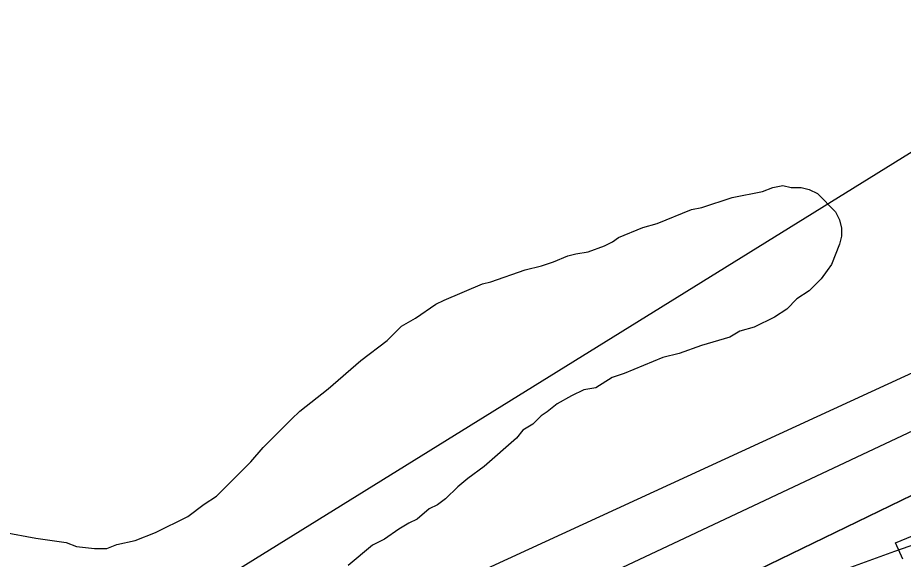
# Model space of a CAD drawing. Extents: x 3297753 to 3335611, y 652252 to 677623.
# Drawn here: x 3316697.8 to 3316943.3, y 660900.7 to 661050.7 of the extents above; entities that cross this region are included whole.
import ezdxf

# ---------------------------------------------------------------- set-up
doc = ezdxf.new("R2010")
doc.units = 0
for name, color, linetype in [('V-RIVR-EDGE', 7, 'Continuous'), ('V-RRAP-FSHR', 7, 'Continuous'), ('V-RRAP-RVMT', 7, 'Continuous'), ('V-SITE-VEGE', 7, 'Continuous'), ('V-TOPO-DPTH', 7, 'Continuous'), ('V-TOPO-MAJR', 7, 'Continuous'), ('V-TOPO-MINR', 7, 'Continuous')]:
    doc.layers.add(name, color=color, linetype=linetype)

msp = doc.modelspace()

# ---------------------------------------------------------------- linework, layer by layer
at = {"layer": 'V-RIVR-EDGE'}
msp.add_spline([(3319472.941637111, 662096.7930483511), (3319451.3588761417, 662084.8263787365), (3319431.435066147, 662073.2700910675), (3319412.763924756, 662065.4410623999), (3319386.63724047, 662059.7028894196), (3319355.1274208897, 662056.0504476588), (3319321.5328949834, 662047.4293521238), (3319286.6877502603, 662035.909960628), (3319261.790162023, 662024.3659716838), (3319253.9098886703, 662022.3130370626), (3319243.962332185, 662022.3376345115), (3319236.9110218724, 662020.2826501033), (3319220.298964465, 662007.0602372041), (3319214.062268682, 661999.2004617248), (3319197.881091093, 661992.6087282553), (3319174.651677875, 661985.2054549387), (3319135.249286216, 661974.5263003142), (3319095.8438198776, 661962.603701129), (3319061.8266133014, 661950.6677783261), (3319035.6896800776, 661940.7847901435), (3319017.017513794, 661932.5412799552), (3319004.1501385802, 661925.1123842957), (3318977.5966740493, 661914.4014579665), (3318949.3975821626, 661908.6684094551), (3318929.074664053, 661903.3303694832), (3318893.4067056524, 661894.2999168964), (3318836.1693099, 661878.6910544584), (3318802.1592775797, 661869.6565022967), (3318784.3232485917, 661864.3123129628), (3318761.0999847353, 661859.3959287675), (3318735.3744583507, 661848.2684711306), (3318707.1599930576, 661836.3181998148), (3318683.937754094, 661831.8162971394), (3318667.767850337, 661829.7838603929), (3318647.8604386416, 661824.8592770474), (3318612.1842810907, 661812.5129722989), (3318583.557384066, 661801.3926889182), (3318550.7836220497, 661789.4536914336), (3318517.189096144, 661780.8325958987), (3318486.906322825, 661770.5453751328), (3318459.104289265, 661757.7651158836), (3318437.1142210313, 661748.7008418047), (3318401.0928960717, 661732.5599758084), (3318376.26750918, 661719.6611275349), (3318350.3290856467, 661712.3999159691), (3318322.694633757, 661702.8889443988), (3318295.6167001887, 661690.5591544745), (3318275.8849717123, 661686.6635262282), (3318257.8395182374, 661681.0732629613), (3318243.7328864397, 661673.2193063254), (3318214.402406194, 661661.4585747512), (3318180.554292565, 661645.7645948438), (3318148.3966339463, 661630.066434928), (3318131.4656104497, 661619.4020199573), (3318111.1439235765, 661604.8015699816), (3318079.514916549, 661575.0148916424), (3318056.375804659, 661560.4214083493), (3318032.664847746, 661542.4484083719), (3318016.2987025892, 661532.346085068), (3317961.5347636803, 661489.6563784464), (3317862.7409676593, 661415.5201918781), (3317830.000317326, 661391.9346352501), (3317829.4284723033, 661388.5551185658), (3317827.160598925, 661382.925841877), (3317810.80142045, 661375.6409435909), (3317785.9690668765, 661359.9246703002), (3317761.132533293, 661342.5179419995), (3317743.6157314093, 661322.83916031), (3317726.093356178, 661300.9064386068), (3317708.570980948, 661278.9737169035), (3317696.7168958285, 661270.5507019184), (3317673.576390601, 661255.3937336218), (3317601.3165498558, 661201.4775203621), (3317560.671782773, 661171.7131354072), (3317529.070642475, 661153.1961571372), (3317513.8245006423, 661140.2736221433), (3317483.9026686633, 661117.2445838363), (3317464.1514334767, 661105.4601655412), (3317423.524779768, 661083.0210856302), (3317409.427901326, 661079.1115240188), (3317401.539111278, 661079.1310307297), (3317375.02187604, 661065.6728774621), (3317364.298940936, 661058.9375308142), (3317348.501854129, 661051.0877541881), (3317330.4591873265, 661046.6244609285), (3317307.322862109, 661033.1579476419), (3317289.2704419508, 661024.7502593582), (3317263.8829633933, 661012.4162894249), (3317240.770324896, 661008.5290211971), (3317230.0529631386, 661004.047614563), (3317228.3527547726, 661000.107399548), (3317221.5867547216, 660998.4336645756), (3317196.2118161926, 660991.1710596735), (3317170.2678193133, 660981.6559080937), (3317149.4105141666, 660978.3265515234), (3317103.1615504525, 660960.9727700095), (3317073.2689785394, 660949.7769167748), (3317034.3383531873, 660929.5875968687), (3316995.9726061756, 660909.9603686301), (3316948.0192540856, 660886.9759170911), (3316914.7401988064, 660873.5344838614), (3316885.9704168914, 660860.6453889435), (3316880.8879051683, 660856.1500489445), (3316871.2891533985, 660848.2849456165), (3316865.650123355, 660846.6084239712), (3316855.5073932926, 660846.6335040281), (3316850.436028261, 660846.6460440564), (3316844.222366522, 660840.4630357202), (3316839.713093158, 660839.9106974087), (3316835.7700914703, 660840.4839357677), (3316830.6889730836, 660836.5520807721), (3316818.8362813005, 660828.69255079), (3316813.7635229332, 660828.1416058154), (3316808.125886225, 660827.0285691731), (3316803.6180061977, 660827.0397158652), (3316796.8352861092, 660818.6041608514), (3316784.9798076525, 660809.6176608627), (3316774.8203575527, 660802.8809208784), (3316771.4227274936, 660796.127460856), (3316765.182592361, 660779.238237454), (3316755.5545805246, 660759.5399490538), (3316745.937715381, 660744.3495406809), (3316732.375061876, 660728.6054006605), (3316712.626613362, 660717.9479523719), (3316683.852651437, 660703.368402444), (3316676.521773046, 660701.1325758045), (3316664.6746546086, 660695.5269858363), (3316651.676879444, 660680.3449374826), (3316633.048434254, 660666.8672775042), (3316616.117410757, 660656.2028625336), (3316590.149727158, 660637.1084658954), (3316544.4238416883, 660603.4122259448), (3316509.995523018, 660580.9578193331), (3316472.7330592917, 660551.7485593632), (3316428.7101688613, 660523.1195044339), (3316390.324915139, 660495.6034861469), (3316363.7965332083, 660477.6374528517), (3316349.689901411, 660469.783496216), (3316341.225086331, 660464.7330312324), (3316335.0267512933, 660464.7483579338), (3316325.447506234, 660464.7720446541), (3316313.605961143, 660461.4203947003), (3316289.9284443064, 660456.9710348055), (3316257.21287403, 660443.5282082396), (3316237.472785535, 660436.2516699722), (3316207.013941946, 660423.9302400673), (3316177.1032566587, 660405.4090817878), (3316154.5332031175, 660393.0681451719), (3316131.949216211, 660375.0923585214), (3316110.5047393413, 660362.185150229), (3316095.268350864, 660353.2070102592), (3316080.0166356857, 660338.0305352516), (3316051.216200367, 660312.744770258), (3316013.9216899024, 660270.5753552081), (3315988.5035579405, 660245.8447151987), (3315960.258247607, 660217.1766468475), (3315939.932380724, 660200.8857418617), (3315925.8062422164, 660185.1429951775), (3315911.127765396, 660173.9095218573), (3315895.315351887, 660159.8614101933), (3315882.8838483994, 660145.8049385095), (3315867.6307398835, 660130.0649784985), (3315849.0106547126, 660119.968228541), (3315837.714481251, 660109.2898802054), (3315808.904292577, 660080.0597201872), (3315786.883790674, 660062.0825402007), (3315758.087535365, 660038.487230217), (3315733.80891344, 660018.825168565), (3315725.31623163, 660002.5050035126), (3315692.0065229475, 659976.6669002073), (3315659.8196042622, 659949.1355552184), (3315603.3596369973, 659904.1960885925), (3315571.1643582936, 659873.2838335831), (3315569.473903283, 659873.2880135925), (3315558.756541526, 659868.8066069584), (3315547.4729080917, 659863.1996236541), (3315527.70355953, 659844.0899003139), (3315506.252115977, 659828.365267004), (3315477.473974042, 659812.0952620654), (3315461.117582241, 659805.9373337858), (3315440.8014687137, 659793.5908238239), (3315429.5025085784, 659781.7855054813), (3315402.39670828, 659758.1860154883), (3315361.760301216, 659731.8025405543), (3315304.197050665, 659696.44510566), (3315255.6634935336, 659666.7002274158), (3315169.909272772, 659624.6506393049), (3315140.01252085, 659611.76433106), (3315123.6505557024, 659603.3524627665), (3315098.8209888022, 659588.7631594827), (3315044.633074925, 659551.1434245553), (3314989.866349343, 659507.3267479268), (3314954.285980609, 659474.7323979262), (3314933.969867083, 659462.3858879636), (3314926.0573903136, 659452.826149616), (3314915.8840068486, 659440.4545595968), (3314897.8106866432, 659423.5945962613), (3314866.750737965, 659396.0604645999), (3314844.7260560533, 659376.3928296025), (3314848.656517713, 659370.7482262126), (3314824.9511341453, 659355.0291662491), (3314801.817595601, 659342.6896229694), (3314762.319305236, 659320.8112413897), (3314730.157466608, 659303.4226264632), (3314710.9669297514, 659290.5098448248), (3314664.676165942, 659256.2515132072), (3314628.5615722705, 659235.4917416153), (3314603.161553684, 659218.0864066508), (3314584.5456485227, 659209.6801117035), (3314564.8194933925, 659208.0384234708), (3314555.7953733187, 659204.6798068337), (3314546.758713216, 659196.2498251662), (3314528.110761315, 659174.8833751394), (3314492.471872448, 659118.6226549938), (3314473.8183472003, 659095.0022649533), (3314450.6653019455, 659074.7739316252), (3314428.653160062, 659060.177661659), (3314423.004376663, 659054.5567449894), (3314416.2174765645, 659044.4307349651), (3314398.1441563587, 659027.5707716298), (3314375.555989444, 659007.9045299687), (3314366.533262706, 659005.1093983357), (3314353.566140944, 659002.3240200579), (3314347.3552658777, 658997.2679817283), (3314346.770880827, 658988.817100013), (3314351.264827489, 658983.1711032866), (3314350.679049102, 658974.1567365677), (3314342.759605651, 658961.7795732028), (3314329.21924553, 658955.0511932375), (3314311.714983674, 658940.4437765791), (3314309.9994486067, 658930.3052265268), (3314294.200968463, 658921.8919648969), (3314283.476640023, 658914.5931332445), (3314276.1248615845, 658903.9050315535), (3314272.7244448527, 658896.0246015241), (3314237.727067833, 658871.3176482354), (3314206.690805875, 658853.3627616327), (3314198.2329574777, 658851.1297216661), (3314192.0332291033, 658850.581563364), (3314180.188897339, 658846.1029434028), (3314172.27642057, 658836.5432050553), (3314164.3555837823, 658823.6025566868), (3314142.346228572, 658810.1332567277), (3314120.890605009, 658792.7181684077), (3314097.189401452, 658778.6895634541), (3314086.4594996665, 658769.1367917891), (3314082.4997779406, 658762.9482101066), (3314080.224937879, 658754.5015084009), (3314072.3250011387, 658750.0131350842), (3314036.7864324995, 658734.3233351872), (3314006.327588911, 658722.0019052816), (3313997.2978954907, 658716.3893486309), (3313939.7165315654, 658673.7066086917), (3313888.343256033, 658634.9529370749), (3313863.5011491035, 658615.29226876), (3313820.60522868, 658586.6604271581), (3313772.637943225, 658558.0411255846), (3313732.004322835, 658532.7846206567), (3313718.4597827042, 658524.3657856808), (3313711.127510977, 658521.5664740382), (3313702.6752359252, 658521.5873740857), (3313693.0890241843, 658518.7936357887), (3313674.475905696, 658511.5143108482), (3313646.823340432, 658494.6780342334), (3313626.498866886, 658478.9506142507), (3313619.7272934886, 658475.0229392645), (3313610.1215750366, 658464.3404109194), (3313605.0125899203, 658449.138855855), (3313597.1126531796, 658444.6504825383), (3313577.9151496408, 658428.9202758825), (3313554.7593177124, 658407.5649725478), (3313537.8046074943, 658387.3213125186), (3313525.3508106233, 658364.2490807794), (3313506.1115069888, 658331.6143240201), (3313489.716101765, 658309.6788156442)], degree=3, dxfattribs=at)
at = {"layer": 'V-RRAP-FSHR'}
msp.add_spline([(3320150.091, 662315.5710000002), (3320047.664, 662286.0730000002), (3319931.171, 662251.4420000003), (3319796.745, 662213.6190000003), (3319527.389, 662140.5510000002), (3319274.193, 662042.7370000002), (3319037.812, 661963.7270000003), (3318810.274, 661886.8160000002), (3318640.56, 661831.2630000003), (3318442.36, 661771.5080000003), (3318223.46, 661674.4170000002), (3318125.373, 661625.8860000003), (3317894.869, 661465.5510000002), (3317737.052, 661336.6740000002), (3317612.895, 661222.6820000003), (3317433.813, 661109.8930000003), (3317347.157, 661063.4030000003), (3317219.776, 661006.2670000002), (3317048.566, 660941.6820000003), (3316920.502, 660895.5560000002), (3316802.751, 660835.2480000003), (3316727.515, 660743.3250000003), (3316559.686, 660646.4110000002), (3316447.95, 660562.2680000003), (3316323.703, 660479.2110000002), (3316253.559, 660449.9440000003), (3316120.171, 660384.2440000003), (3315999.77, 660284.1680000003), (3315912.514, 660202.1160000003), (3315858.046, 660160.3560000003)], degree=3, dxfattribs=at)
at = {"layer": 'V-RRAP-RVMT'}
for p, q in [((3316941.123000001, 660905.273999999), (3317079.771000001, 660963.2459999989)), ((3316943.128000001, 660900.711999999), (3316941.1230000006, 660905.273999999))]:
    msp.add_line(p, q, dxfattribs=at)
at = {"layer": 'V-SITE-VEGE'}
for points in [[(3316693.859, 660908.24), (3316702.846, 660906.53), (3316711.271, 660905.383), (3316714.079, 660904.25), (3316719.136, 660903.677), (3316722.507, 660903.665), (3316725.321, 660904.781), (3316730.379, 660905.8910000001), (3316736.005, 660908.123), (3316745.0100000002, 660912.594), (3316749.5160000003, 660915.955), (3316752.893, 660918.193), (3316762.474, 660927.721), (3316765.855, 660931.645), (3316773.742, 660939.488), (3316775.9990000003, 660941.733), (3316783.883, 660947.8910000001), (3316792.897, 660955.735), (3316800.216, 660961.334), (3316804.159, 660965.258), (3316808.1010000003, 660967.495), (3316813.731, 660971.4130000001), (3316815.984, 660972.533), (3316826.6720000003, 660976.997), (3316828.923, 660977.552), (3316838.485, 660980.899), (3316842.982, 660982.011), (3316846.358, 660983.125), (3316850.298, 660984.8), (3316852.5470000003, 660985.355), (3316855.92, 660985.908), (3316860.419, 660987.582), (3316862.6720000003, 660988.7000000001), (3316864.359, 660989.8200000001), (3316871.112, 660992.609), (3316875.048, 660993.723), (3316884.612, 660997.631), (3316887.4220000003, 660998.184), (3316895.862, 661000.971), (3316904.295, 661002.634), (3316907.107, 661003.75), (3316909.919, 661004.306), (3316912.166, 661003.736)], [(3316912.166, 661003.736), (3316914.9760000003, 661003.73), (3316917.22, 661003.161), (3316919.465, 661002.03), (3316924.509, 660996.959), (3316925.627, 660994.709), (3316926.185, 660992.46), (3316926.176, 660990.211), (3316925.609, 660987.965), (3316923.346, 660982.353), (3316922.218, 660980.67), (3316920.526, 660978.427), (3316918.8340000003, 660976.7440000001), (3316917.145, 660975.062), (3316913.765, 660972.824), (3316910.949, 660970.022), (3316907.5700000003, 660967.784), (3316901.94, 660964.988), (3316898.004, 660963.876), (3316895.1920000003, 660962.199), (3316887.318, 660959.9720000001), (3316881.131, 660957.742), (3316876.631, 660956.628), (3316865.943, 660952.165), (3316862.5670000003, 660951.047), (3316858.0640000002, 660948.252), (3316854.691, 660947.699), (3316851.3140000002, 660946.019), (3316847.373, 660943.783), (3316844.557, 660941.545), (3316842.87, 660940.424), (3316840.615, 660938.184), (3316837.801, 660936.504), (3316836.109, 660934.262), (3316827.096, 660926.4180000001), (3316822.591, 660923.057), (3316819.775, 660920.819), (3316816.393, 660917.458), (3316814.14, 660915.777), (3316811.89, 660914.658), (3316808.511, 660911.859), (3316806.2600000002, 660910.741), (3316803.446, 660909.063), (3316799.503, 660906.264), (3316796.126, 660904.586), (3316789.3680000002, 660898.985)]]:
    msp.add_lwpolyline(points, dxfattribs=at)
at = {"layer": 'V-TOPO-DPTH'}
msp.add_lwpolyline([(3316277.5449639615, 660482.4453572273), (3316285.294842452, 660487.4245381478), (3316311.45419149, 660504.4389126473), (3316315.175656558, 660506.9715554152), (3316318.8217561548, 660509.6041169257), (3316322.354807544, 660512.3865565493), (3316325.8124934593, 660515.2689149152), (3316329.2222894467, 660518.2161136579), (3316332.643901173, 660521.1494449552), (3316336.083236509, 660524.0619750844), (3316339.534387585, 660526.960637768), (3316866.498305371, 660880.1012330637), (3317046.3648571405, 660967.1962294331), (3317062.3830355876, 660975.0788113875), (3317078.3323132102, 660983.09631142), (3317094.1782396, 660991.31618857), (3317109.9552651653, 660999.670983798), (3317170.5033834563, 661032.2296764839), (3317735.882571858, 661365.6828077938)], dxfattribs=at)
at = {"layer": 'V-TOPO-MAJR'}
msp.add_lwpolyline([(3317759.5520932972, 661456.9969976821), (3317050.7181317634, 661079.2831061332), (3317035.6687396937, 661068.8291246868), (3317020.2384252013, 661058.893803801), (3316956.2150940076, 661020.0190655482), (3316275.423269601, 660598.4368091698), (3316250.846785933, 660582.2756357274), (3316243.541004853, 660577.6200030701), (3316236.1510609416, 660573.106721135), (3316228.634872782, 660568.8069652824), (3316221.0345217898, 660564.6495601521), (3315545.1895953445, 660050.4726995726)], dxfattribs=at)
at = {"layer": 'V-TOPO-MINR'}
for points in [[(3317748.6809206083, 661432.9039417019), (3317105.4038370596, 661031.2850580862), (3317101.8487423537, 661027.8389689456), (3317099.980453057, 661026.2095366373), (3317096.016716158, 661023.2556620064), (3317093.916337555, 661021.9571688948), (3317091.756703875, 661020.7478978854), (3317077.501807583, 661013.3654213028), (3317074.164973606, 661011.6668938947), (3317070.812764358, 661009.9998357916), (3317067.437492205, 661008.3799816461), (3317064.046844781, 661006.791596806), (3316688.6923632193, 660834.1541975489), (3316356.9501617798, 660622.9097341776), (3316348.5941994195, 660616.5763210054), (3316340.117107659, 660610.398128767), (3316285.440721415, 660571.7169611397), (3316265.8602200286, 660558.1556793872), (3316246.105501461, 660544.8588854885), (3316226.0894571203, 660531.9588233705), (3316205.8991955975, 660519.3232491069), (3315620.591973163, 660073.2765700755)], [(3317759.229882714, 661413.9091962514), (3317154.9926739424, 661042.2710937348), (3317149.3646564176, 661037.9835568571), (3317143.5845022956, 661033.9269317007), (3317137.576143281, 661030.2166741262), (3317131.41564767, 661026.7373282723), (3317093.2471810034, 661006.6372686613), (3317083.8671824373, 661001.778114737), (3317074.444845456, 660997.003936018), (3317064.959000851, 660992.3572201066), (3317055.4308178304, 660987.7954794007), (3316779.7091294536, 660858.067677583), (3316273.630666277, 660498.9755374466), (3316273.21333283, 660498.599092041), (3316272.375495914, 660497.8497456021), (3316271.086375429, 660496.7673729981), (3316270.631128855, 660496.4404026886), (3316266.7558717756, 660493.9487011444), (3316263.840594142, 660492.1479198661), (3316262.857774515, 660491.5657523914), (3315595.3534277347, 659970.4441763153)], [(3317735.882571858, 661365.6828077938), (3317170.5033834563, 661032.2296764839), (3317109.9552651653, 660999.670983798), (3317094.1782396, 660991.31618857), (3317078.3323132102, 660983.09631142), (3317062.3830355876, 660975.0788113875), (3317046.3648571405, 660967.1962294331), (3316866.498305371, 660880.1012330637), (3316339.534387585, 660526.960637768), (3316336.083236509, 660524.0619750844), (3316332.643901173, 660521.1494449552), (3316329.2222894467, 660518.2161136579), (3316325.8124934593, 660515.2689149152), (3316322.354807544, 660512.3865565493), (3316318.8217561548, 660509.6041169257), (3316315.175656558, 660506.9715554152), (3316311.45419149, 660504.4389126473), (3316285.294842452, 660487.4245381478), (3316277.5449639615, 660482.4453572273)]]:
    msp.add_lwpolyline(points, dxfattribs=at)

doc.saveas('drawing.dxf')
